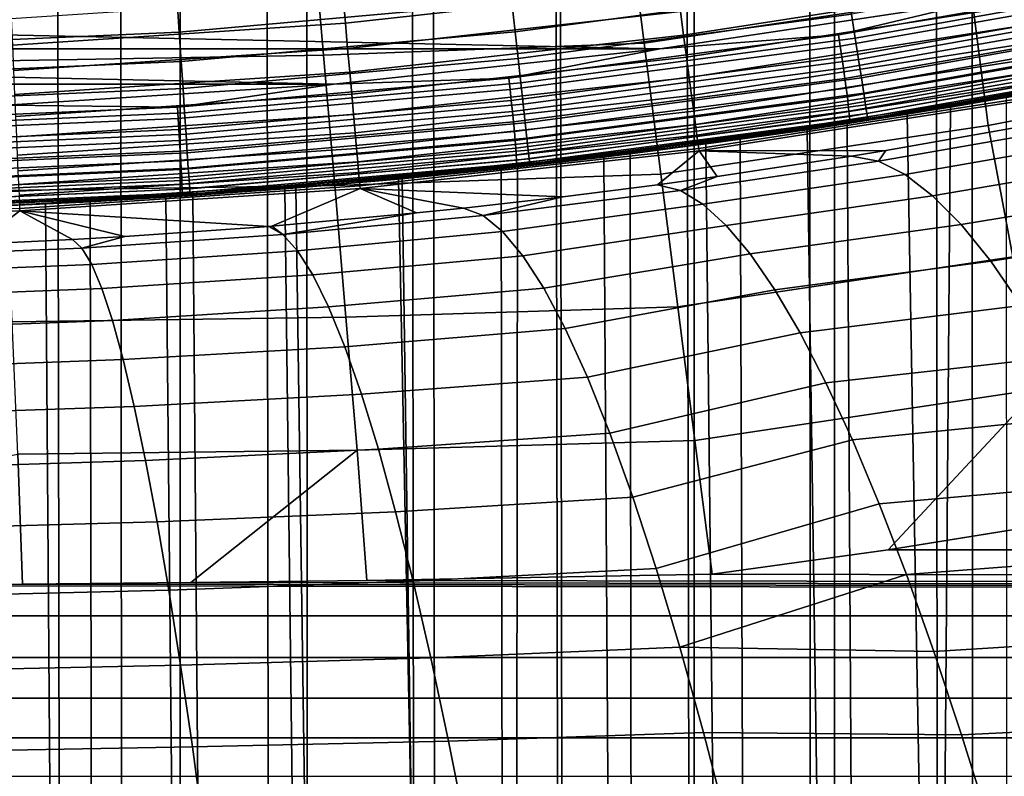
# Model space of a CAD drawing. Header units: metres. Extents: x -109 to 109, y -342 to 66.
# Tile 270 of 512: x 1.24 to 4.81, y -30.11 to -27.36. Entities that reach past the tile are written whole.
import ezdxf

# ---------------------------------------------------------------- set-up
doc = ezdxf.new("R2010")
doc.units = ezdxf.units.M
doc.layers.add('solid_K_24_62_16_000B91', color=7, linetype='CONTINUOUS')

msp = doc.modelspace()

# ---------------------------------------------------------------- linework, layer by layer
at = {"layer": 'solid_K_24_62_16_000B91'}
for points in [[(5.320908, -282.842865, 9.193503), (4.772721, -282.916138, 8.919953), (4.695227, -20.468386, -61.44096), (5.184166, -20.350048, -61.218166)], [(5.320908, -277.859314, 27.792324), (5.016433, -20.392042, -41.028019), (4.561448, -20.498615, -40.771603), (4.772721, -277.786011, 28.065874)], [(4.772721, -282.916138, 8.919953), (4.209518, -282.981384, 8.676523), (4.196488, -20.576431, -61.640247), (4.695227, -20.468386, -61.44096)], [(4.772721, -277.786011, 28.065874), (4.561448, -20.498615, -40.771603), (4.10511, -20.594856, -40.543266), (4.209518, -277.720795, 28.309303)], [(4.209518, -282.981384, 8.676523), (3.63307, -283.03833, 8.46398), (3.689134, -20.67342, -61.816002), (4.196488, -20.576431, -61.640247)], [(4.209518, -277.720795, 28.309303), (4.10511, -20.594856, -40.543266), (3.647794, -20.680754, -40.341904)], [(3.63307, -283.03833, 8.46398), (3.174685, -20.758646, -61.968121), (3.689134, -20.67342, -61.816002)], [(4.209518, -277.720795, 28.309303), (3.647794, -20.680754, -40.341904), (3.190351, -20.756245, -40.166759), (3.63307, -277.663849, 28.521849)], [(3.63307, -283.03833, 8.46398), (3.045191, -283.086823, 8.28299), (2.654365, -20.831572, -62.096645), (3.174685, -20.758646, -61.968121)], [(3.63307, -277.663849, 28.521849), (3.190351, -20.756245, -40.166759), (2.732983, -20.821402, -40.016891), (3.045191, -277.615356, 28.702837)], [(3.045191, -283.086823, 8.28299), (2.44773, -283.126709, 8.134125), (2.129164, -20.891785, -62.201668), (2.654365, -20.831572, -62.096645)], [(3.045191, -277.615356, 28.702837), (2.732983, -20.821402, -40.016891), (2.276095, -20.876287, -39.89156), (2.44773, -277.57547, 28.851702)], [(2.44773, -277.57547, 28.851702), (2.276095, -20.876287, -39.89156), (1.819912, -20.920992, -39.790073), (1.842568, -277.544312, 28.967976)], [(2.44773, -283.126709, 8.134125), (1.842568, -283.157867, 8.017853), (1.599792, -20.938974, -62.283306), (2.129164, -20.891785, -62.201668)], [(1.842568, -283.157867, 8.017853), (1.231609, -283.180206, 7.934538), (1.067406, -20.972855, -62.341564), (1.599792, -20.938974, -62.283306)], [(1.842568, -277.544312, 28.967976), (1.819912, -20.920992, -39.790073), (1.364293, -20.955637, -39.711777)], [(1.842568, -277.544312, 28.967976), (1.364293, -20.955637, -39.711777), (0.909052, -20.980314, -39.656193), (1.231609, -277.521973, 29.051289)], [(4.694874, -27.271004, -21.230976), (3.50596, -27.449184, -21.230976), (3.445975, -26.979542, -21.359991), (4.614547, -26.804409, -21.359991)], [(2.301872, -27.026701, -21.382225), (3.445975, -26.979542, -21.359991), (3.50596, -27.449184, -21.230976), (2.34161, -27.493088, -21.24983)], [(1.150785, -27.048758, -21.397289), (2.301872, -27.026701, -21.382225), (2.34161, -27.493088, -21.24983), (1.170554, -27.51306, -21.262499)], [(4.755727, -27.747841, -21.130169), (4.694874, -27.271004, -21.230976), (5.874928, -27.041351, -21.230976), (5.935977, -27.519516, -21.130169)], [(4.272353, -27.431223, 84.32914), (5.478673, -27.215456, 84.32914), (5.461164, -27.128689, 84.435905), (4.258699, -27.343765, 84.435905)], [(2.421, -27.376947, 30.917698), (3.625597, -27.243597, 30.917698), (3.612936, -27.148455, 30.953531), (2.412544, -27.281342, 30.953531)], [(3.037078, -27.408041, 84.534042), (4.243583, -27.246939, 84.534042), (4.227133, -27.141569, 84.622704), (3.025305, -27.302048, 84.622704)], [(3.649143, -27.420525, 30.817616), (4.854468, -27.232986, 30.817616), (4.839257, -27.147654, 30.872234), (3.637709, -27.334604, 30.872234)], [(1.817555, -27.409208, 84.622704), (3.025305, -27.302048, 84.622704), (3.012678, -27.188368, 84.701141), (1.809969, -27.295082, 84.701141)], [(4.211963, -27.418728, 35.072281), (4.740863, -27.291283, 35.097694), (5.401019, -27.209496, 35.118668)], [(4.211963, -27.418728, 35.072281), (5.401019, -27.209496, 35.118668), (5.409073, -27.249992, 35.118298), (4.218246, -27.459538, 35.071842)], [(2.429087, -27.468401, 30.872234), (3.637709, -27.334604, 30.872234), (3.625597, -27.243597, 30.917698), (2.421, -27.376947, 30.917698)], [(3.047897, -27.505442, 84.435905), (4.258699, -27.343765, 84.435905), (4.243583, -27.246939, 84.534042), (3.037078, -27.408041, 84.534042)], [(3.65978, -27.500452, 30.754416), (4.868618, -27.312368, 30.754416), (4.854468, -27.232986, 30.817616), (3.649143, -27.420525, 30.817616)], [(4.284427, -27.508564, 84.214653), (5.494157, -27.292187, 84.214653), (5.478673, -27.215456, 84.32914), (4.272353, -27.431223, 84.32914)], [(1.211694, -27.457064, 30.917698), (2.421, -27.376947, 30.917698), (2.412544, -27.281342, 30.953531), (1.207462, -27.361176, 30.953531)], [(4.755727, -27.747841, -21.130169), (3.566807, -27.92557, -21.130169), (3.50596, -27.449184, -21.230976), (4.694874, -27.271004, -21.230976)], [(4.218246, -27.459538, 35.071842), (5.409073, -27.249992, 35.118298), (5.416822, -27.290205, 35.123596), (4.224291, -27.500048, 35.077076)], [(3.562855, -27.469908, 35.058094), (-3.562937, -27.469898, 35.058098), (-4.740945, -27.291267, 35.097698)], [(4.740863, -27.291283, 35.097694), (3.562855, -27.469908, 35.058094), (-4.740945, -27.291267, 35.097698)], [(0.606247, -27.462841, 84.622704), (1.817555, -27.409208, 84.622704), (1.809969, -27.295082, 84.701141), (0.603717, -27.34849, 84.701141)], [(1.824628, -27.515617, 84.534042), (3.037078, -27.408041, 84.534042), (3.025305, -27.302048, 84.622704), (1.817555, -27.409208, 84.622704)], [(4.211963, -27.418728, 35.072281), (3.562855, -27.469908, 35.058094), (4.740863, -27.291283, 35.097694)], [(3.669508, -27.573551, 30.683296), (4.881559, -27.384968, 30.683296), (4.868618, -27.312368, 30.754416), (3.65978, -27.500452, 30.754416)], [(4.224291, -27.500048, 35.077076), (5.416822, -27.290205, 35.123596), (5.424117, -27.329369, 35.134464), (4.229982, -27.539494, 35.087879)], [(4.294818, -27.575127, 84.093422), (5.507483, -27.358225, 84.093422), (5.494157, -27.292187, 84.214653), (4.284427, -27.508564, 84.214653)], [(2.436723, -27.554741, 30.817616), (3.649143, -27.420525, 30.817616), (3.637709, -27.334604, 30.872234), (2.429087, -27.468401, 30.872234)], [(3.057668, -27.593418, 84.32914), (4.272353, -27.431223, 84.32914), (4.258699, -27.343765, 84.435905), (3.047897, -27.505442, 84.435905)], [(4.229982, -27.539494, 35.087879), (5.424117, -27.329369, 35.134464), (5.430821, -27.366741, 35.150692), (4.235212, -27.577126, 35.10405)], [(1.215742, -27.548784, 30.872234), (2.429087, -27.468401, 30.872234), (2.421, -27.376947, 30.917698), (1.211694, -27.457064, 30.917698)], [(3.678224, -27.639055, 30.605005), (4.893155, -27.450022, 30.605005), (4.881559, -27.384968, 30.683296), (3.669508, -27.573551, 30.683296)], [(4.235212, -27.577126, 35.10405), (5.430821, -27.366741, 35.150692), (5.436807, -27.401617, 35.171974), (4.239882, -27.612232, 35.125282)], [(4.303439, -27.630342, 83.966492), (5.518537, -27.413006, 83.966492), (5.507483, -27.358225, 84.093422), (4.294818, -27.575127, 84.093422)], [(0.608607, -27.56946, 84.534042), (1.824628, -27.515617, 84.534042), (1.817555, -27.409208, 84.622704), (0.606247, -27.462841, 84.622704)], [(1.831128, -27.613401, 84.435905), (3.047897, -27.505442, 84.435905), (3.037078, -27.408041, 84.534042), (1.824628, -27.515617, 84.534042)], [(2.443825, -27.635061, 30.754416), (3.65978, -27.500452, 30.754416), (3.649143, -27.420525, 30.817616), (2.436723, -27.554741, 30.817616)], [(3.014543, -27.576063, 35.037403), (3.562855, -27.469908, 35.058094), (4.211963, -27.418728, 35.072281)], [(3.014543, -27.576063, 35.037403), (4.211963, -27.418728, 35.072281), (4.218246, -27.459538, 35.071842), (3.019041, -27.617105, 35.036911)], [(4.239882, -27.612232, 35.125282), (5.436807, -27.401617, 35.171974), (5.441961, -27.433332, 35.197906), (4.243903, -27.64415, 35.151173)], [(4.310214, -27.673738, 83.834938), (5.527225, -27.45606, 83.834938), (5.518537, -27.413006, 83.966492), (4.303439, -27.630342, 83.966492)], [(4.618647, -27.681376, 65.373962), (4.792812, -27.651686, 35.390606), (5.97541, -27.419903, 35.441441), (4.98126, -27.61828, 65.618439)], [(5.462903, -27.524126, 35.378082), (5.97541, -27.419903, 35.441441), (4.792812, -27.651686, 35.390606)], [(2.34161, -27.493088, -21.24983), (3.50596, -27.449184, -21.230976), (3.566807, -27.92557, -21.130169), (2.381905, -27.966406, -21.145082)], [(3.019041, -27.617105, 35.036911), (4.218246, -27.459538, 35.071842), (4.224291, -27.500048, 35.077076), (3.023369, -27.657843, 35.042095)], [(3.06631, -27.671217, 84.214653), (4.284427, -27.508564, 84.214653), (4.272353, -27.431223, 84.32914), (3.057668, -27.593418, 84.32914)], [(3.685838, -27.696274, 30.520365), (4.903284, -27.506849, 30.520365), (4.893155, -27.450022, 30.605005), (3.678224, -27.639055, 30.605005)], [(4.243903, -27.64415, 35.151173), (5.441961, -27.433332, 35.197906), (5.446186, -27.46129, 35.228001), (4.247199, -27.67227, 35.181229)], [(4.247199, -27.67227, 35.181229), (5.446186, -27.46129, 35.228001), (5.449401, -27.484957, 35.261684), (4.249707, -27.696062, 35.214886)], [(4.315085, -27.704945, 83.699898), (5.533472, -27.48702, 83.699898), (5.527225, -27.45606, 83.834938), (4.310214, -27.673738, 83.834938)], [(2.378659, -27.597679, 35.029766), (-2.378742, -27.597673, 35.02977), (-3.562937, -27.469898, 35.058098)], [(3.562855, -27.469908, 35.058094), (2.378659, -27.597679, 35.029766), (-3.562937, -27.469898, 35.058098)], [(1.170554, -27.51306, -21.262499), (2.34161, -27.493088, -21.24983), (2.381905, -27.966406, -21.145082), (1.190597, -27.984423, -21.15502)], [(1.219563, -27.635376, 30.817616), (2.436723, -27.554741, 30.817616), (2.429087, -27.468401, 30.872234), (1.215742, -27.548784, 30.872234)], [(3.014543, -27.576063, 35.037403), (2.378659, -27.597679, 35.029766), (3.562855, -27.469908, 35.058094)], [(4.249707, -27.696062, 35.214886), (5.449401, -27.484957, 35.261684), (5.451547, -27.503887, 35.298321), (4.251381, -27.715075, 35.251499)], [(4.318013, -27.723694, 83.562515), (5.537226, -27.505623, 83.562515), (5.533472, -27.48702, 83.699898), (4.315085, -27.704945, 83.699898)], [(0.610774, -27.667435, 84.435905), (1.831128, -27.613401, 84.435905), (1.824628, -27.515617, 84.534042), (0.608607, -27.56946, 84.534042)], [(1.836998, -27.701725, 84.32914), (3.057668, -27.593418, 84.32914), (3.047897, -27.505442, 84.435905), (1.831128, -27.613401, 84.435905)], [(2.450321, -27.708519, 30.683296), (3.669508, -27.573551, 30.683296), (3.65978, -27.500452, 30.754416), (2.443825, -27.635061, 30.754416)], [(3.023369, -27.657843, 35.042095), (4.224291, -27.500048, 35.077076), (4.229982, -27.539494, 35.087879), (3.027443, -27.6975, 35.052849)], [(3.073747, -27.738174, 84.093422), (4.294818, -27.575127, 84.093422), (4.284427, -27.508564, 84.214653), (3.06631, -27.671217, 84.214653)], [(3.692269, -27.744608, 30.430262), (4.911839, -27.554853, 30.430262), (4.903284, -27.506849, 30.520365), (3.685838, -27.696274, 30.520365)], [(4.251381, -27.715075, 35.251499), (5.451547, -27.503887, 35.298321), (5.452581, -27.517721, 35.337212), (4.252188, -27.728949, 35.290382)], [(4.252188, -27.728949, 35.290382), (5.452581, -27.517721, 35.337212), (5.462903, -27.524126, 35.378082), (4.260282, -27.736164, 35.331078)], [(5.462903, -27.524126, 35.378082), (4.792812, -27.651686, 35.390606), (4.260282, -27.736164, 35.331078)], [(4.318013, -27.723694, 83.562515), (4.999594, -27.61496, 83.426178), (5.537226, -27.505623, 83.562515)], [(6.052102, -27.991001, -21.057917), (4.844669, -28.225048, -21.057917), (4.755727, -27.747841, -21.130169), (5.935977, -27.519516, -21.130169)], [(1.223118, -27.715931, 30.754416), (2.443825, -27.635061, 30.754416), (2.436723, -27.554741, 30.817616), (1.219563, -27.635376, 30.817616)], [(3.027443, -27.6975, 35.052849), (4.229982, -27.539494, 35.087879), (4.235212, -27.577126, 35.10405), (3.031187, -27.735329, 35.068977)], [(3.697451, -27.78355, 30.335642), (4.918733, -27.593529, 30.335642), (4.911839, -27.554853, 30.430262), (3.692269, -27.744608, 30.430262)], [(2.378659, -27.597679, 35.029766), (1.190338, -27.67441, 35.012756), (-2.378742, -27.597673, 35.02977)], [(1.811133, -27.681154, 35.014103), (1.190338, -27.67441, 35.012756), (2.378659, -27.597679, 35.029766)], [(1.811133, -27.681154, 35.014103), (2.378659, -27.597679, 35.029766), (3.014543, -27.576063, 35.037403)], [(1.811133, -27.681154, 35.014103), (3.014543, -27.576063, 35.037403), (3.019041, -27.617105, 35.036911), (1.813836, -27.722355, 35.013577)], [(1.84219, -27.779829, 84.214653), (3.06631, -27.671217, 84.214653), (3.057668, -27.593418, 84.32914), (1.836998, -27.701725, 84.32914)], [(2.456141, -27.774342, 30.605005), (3.678224, -27.639055, 30.605005), (3.669508, -27.573551, 30.683296), (2.450321, -27.708519, 30.683296)], [(3.031187, -27.735329, 35.068977), (4.235212, -27.577126, 35.10405), (4.239882, -27.612232, 35.125282), (3.03453, -27.770611, 35.090172)], [(3.079916, -27.793716, 83.966492), (4.303439, -27.630342, 83.966492), (4.294818, -27.575127, 84.093422), (3.073747, -27.738174, 84.093422)], [(3.701327, -27.812691, 30.237499), (4.92389, -27.622471, 30.237499), (4.918733, -27.593529, 30.335642), (3.697451, -27.78355, 30.335642)], [(0.612733, -27.75593, 84.32914), (1.836998, -27.701725, 84.32914), (1.831128, -27.613401, 84.435905), (0.610774, -27.667435, 84.435905)], [(1.226369, -27.789604, 30.683296), (2.450321, -27.708519, 30.683296), (2.443825, -27.635061, 30.754416), (1.223118, -27.715931, 30.754416)], [(1.813836, -27.722355, 35.013577), (3.019041, -27.617105, 35.036911), (3.023369, -27.657843, 35.042095), (1.816437, -27.763243, 35.018726)], [(2.461225, -27.831841, 30.520365), (3.685838, -27.696274, 30.520365), (3.678224, -27.639055, 30.605005), (2.456141, -27.774342, 30.605005)], [(3.03453, -27.770611, 35.090172), (4.239882, -27.612232, 35.125282), (4.243903, -27.64415, 35.151173), (3.037409, -27.802675, 35.116028)], [(3.084765, -27.83737, 83.834938), (4.310214, -27.673738, 83.834938), (4.303439, -27.630342, 83.966492), (3.079916, -27.793716, 83.966492)], [(4.92389, -27.622471, 30.237499), (3.701327, -27.812691, 30.237499), (3.703859, -27.831726, 30.136866), (4.927258, -27.641375, 30.136866)], [(4.461522, -27.707197, 81.242271), (4.821215, -27.646738, 80.955284), (4.999594, -27.61496, 83.426178), (3.758532, -27.811525, 83.426178)], [(4.318013, -27.723694, 83.562515), (3.758532, -27.811525, 83.426178), (4.999594, -27.61496, 83.426178)], [(4.401303, -54.702114, 77.823799), (4.618647, -27.681376, 65.373962), (4.98126, -27.61828, 65.618439), (4.832751, -54.584076, 78.076935)], [(0.60412, -27.733759, 35.002441), (1.190338, -27.67441, 35.012756), (1.811133, -27.681154, 35.014103)], [(1.816437, -27.763243, 35.018726), (3.023369, -27.657843, 35.042095), (3.027443, -27.6975, 35.052849), (1.818885, -27.803041, 35.029453)], [(1.846658, -27.84705, 84.093422), (3.073747, -27.738174, 84.093422), (3.06631, -27.671217, 84.214653), (1.84219, -27.779829, 84.214653)], [(3.037409, -27.802675, 35.116028), (4.243903, -27.64415, 35.151173), (4.247199, -27.67227, 35.181229), (3.039769, -27.830919, 35.146057)], [(3.039769, -27.830919, 35.146057), (4.247199, -27.67227, 35.181229), (4.249707, -27.696062, 35.214886), (3.041564, -27.854805, 35.179691)], [(3.088252, -27.868763, 83.699898), (4.315085, -27.704945, 83.699898), (4.310214, -27.673738, 83.834938), (3.084765, -27.83737, 83.834938)], [(3.455284, -27.85092, 64.757538), (3.601863, -27.832296, 35.350994), (4.792812, -27.651686, 35.390606), (3.854612, -27.798342, 64.942955)], [(4.260282, -27.736164, 35.331078), (4.792812, -27.651686, 35.390606), (3.601863, -27.832296, 35.350994)], [(3.705018, -27.84045, 30.034899), (4.928801, -27.65004, 30.034899), (4.927258, -27.641375, 30.136866), (3.703859, -27.831726, 30.136866)], [(3.705018, -27.84045, 30.034899), (4.383412, -27.839146, 27.279293), (4.959705, -27.737322, 27.418856), (4.928801, -27.65004, 30.034899)], [(4.242745, -27.741619, 65.148598), (3.854612, -27.798342, 64.942955), (4.792812, -27.651686, 35.390606)], [(4.618647, -27.681376, 65.373962), (4.242745, -27.741619, 65.148598), (4.792812, -27.651686, 35.390606)], [(4.832751, -48.673794, 90.751579), (4.821215, -27.646738, 80.955284), (4.461522, -27.707197, 81.242271)], [(0.60412, -27.733759, 35.002441), (1.811133, -27.681154, 35.014103), (1.813836, -27.722355, 35.013577), (0.605022, -27.775038, 35.0019)], [(0.614464, -27.834188, 84.214653), (1.84219, -27.779829, 84.214653), (1.836998, -27.701725, 84.32914), (0.612733, -27.75593, 84.32914)], [(1.229282, -27.855619, 30.605005), (2.456141, -27.774342, 30.605005), (2.450321, -27.708519, 30.683296), (1.226369, -27.789604, 30.683296)], [(1.818885, -27.803041, 35.029453), (3.027443, -27.6975, 35.052849), (3.031187, -27.735329, 35.068977), (1.821135, -27.841002, 35.045551)], [(2.465519, -27.880411, 30.430262), (3.692269, -27.744608, 30.430262), (3.685838, -27.696274, 30.520365), (2.461225, -27.831841, 30.520365)], [(3.041564, -27.854805, 35.179691), (4.249707, -27.696062, 35.214886), (4.251381, -27.715075, 35.251499), (3.042763, -27.87388, 35.216293)], [(3.090347, -27.887623, 83.562515), (4.318013, -27.723694, 83.562515), (4.315085, -27.704945, 83.699898), (3.088252, -27.868763, 83.699898)], [(4.097262, -27.763531, 81.502831), (4.461522, -27.707197, 81.242271), (3.758532, -27.811525, 83.426178)], [(4.832751, -48.673794, 90.751579), (4.461522, -27.707197, 81.242271), (4.097262, -27.763531, 81.502831), (4.401303, -48.555756, 91.004707)], [(4.401303, -54.702114, 77.823799), (4.242745, -27.741619, 65.148598), (4.618647, -27.681376, 65.373962)], [(0.605022, -27.775038, 35.0019), (1.813836, -27.722355, 35.013577), (1.816437, -27.763243, 35.018726), (0.605889, -27.816, 35.00703)], [(1.821135, -27.841002, 35.045551), (3.031187, -27.735329, 35.068977), (3.03453, -27.770611, 35.090172), (1.823144, -27.876398, 35.066719)], [(1.850365, -27.902811, 83.966492), (3.079916, -27.793716, 83.966492), (3.073747, -27.738174, 84.093422), (1.846658, -27.84705, 84.093422)], [(2.468979, -27.919544, 30.335642), (3.697451, -27.78355, 30.335642), (3.692269, -27.744608, 30.430262), (2.465519, -27.880411, 30.430262)], [(3.042763, -27.87388, 35.216293), (4.251381, -27.715075, 35.251499), (4.252188, -27.728949, 35.290382), (3.04334, -27.887785, 35.255173)], [(3.04334, -27.887785, 35.255173), (4.252188, -27.728949, 35.290382), (4.260282, -27.736164, 35.331078), (3.049157, -27.895611, 35.295727)], [(4.260282, -27.736164, 35.331078), (3.601863, -27.832296, 35.350994), (3.049157, -27.895611, 35.295727)], [(3.090347, -27.887623, 83.562515), (3.758532, -27.811525, 83.426178), (4.318013, -27.723694, 83.562515)], [(4.401303, -54.702114, 77.823799), (3.953763, -54.808914, 77.594765), (3.854612, -27.798342, 64.942955), (4.242745, -27.741619, 65.148598)], [(5.071133, -27.75268, 26.866186), (4.959705, -27.737322, 27.418856), (4.383412, -27.839146, 27.279293), (4.35695, -27.878164, 26.713053)], [(0.605889, -27.816, 35.00703), (1.816437, -27.763243, 35.018726), (1.818885, -27.803041, 35.029453), (0.606706, -27.855871, 35.017742)], [(0.615955, -27.901543, 84.093422), (1.846658, -27.84705, 84.093422), (1.84219, -27.779829, 84.214653), (0.614464, -27.834188, 84.214653)], [(1.231826, -27.913286, 30.520365), (2.461225, -27.831841, 30.520365), (2.456141, -27.774342, 30.605005), (1.229282, -27.855619, 30.605005)], [(1.823144, -27.876398, 35.066719), (3.03453, -27.770611, 35.090172), (3.037409, -27.802675, 35.116028), (1.824873, -27.908566, 35.092552)], [(4.844669, -28.225048, -21.057917), (3.628302, -28.407034, -21.057917), (3.566807, -27.92557, -21.130169), (4.755727, -27.747841, -21.130169)], [(3.729349, -27.815462, 81.737663), (4.097262, -27.763531, 81.502831), (3.758532, -27.811525, 83.426178)], [(4.401303, -48.555756, 91.004707), (4.097262, -27.763531, 81.502831), (3.729349, -27.815462, 81.737663), (3.953763, -48.448952, 91.233749)], [(5.182216, -27.799465, 26.314806), (5.071133, -27.75268, 26.866186), (4.35695, -27.878164, 26.713053), (4.453298, -27.926474, 26.176529)], [(0.606706, -27.855871, 35.017742), (1.818885, -27.803041, 35.029453), (1.821135, -27.841002, 35.045551), (0.607457, -27.893896, 35.033825)], [(1.824873, -27.908566, 35.092552), (3.037409, -27.802675, 35.116028), (3.039769, -27.830919, 35.146057), (1.826291, -27.93689, 35.122562)], [(1.853278, -27.946638, 83.834938), (3.084765, -27.83737, 83.834938), (3.079916, -27.793716, 83.966492), (1.850365, -27.902811, 83.966492)], [(2.471567, -27.948828, 30.237499), (3.701327, -27.812691, 30.237499), (3.697451, -27.78355, 30.335642), (2.468979, -27.919544, 30.335642)], [(3.701327, -27.812691, 30.237499), (2.471567, -27.948828, 30.237499), (2.473257, -27.967955, 30.136866), (3.703859, -27.831726, 30.136866)], [(3.359077, -27.862713, 81.947182), (3.729349, -27.815462, 81.737663), (3.758532, -27.811525, 83.426178), (2.509901, -27.952211, 83.426178)], [(3.090347, -27.887623, 83.562515), (2.509901, -27.952211, 83.426178), (3.758532, -27.811525, 83.426178)], [(3.953763, -48.448952, 91.233749), (3.729349, -27.815462, 81.737663), (3.359077, -27.862713, 81.947182), (3.491767, -48.353779, 91.437851)], [(3.953763, -54.808914, 77.594765), (3.491767, -54.904091, 77.390656), (3.455284, -27.85092, 64.757538), (3.854612, -27.798342, 64.942955)], [(5.298095, -27.876484, 25.767824), (5.182216, -27.799465, 26.314806), (4.453298, -27.926474, 26.176529), (4.553511, -28.003315, 25.644056)], [(0.607457, -27.893896, 35.033825), (1.821135, -27.841002, 35.045551), (1.823144, -27.876398, 35.066719), (0.608127, -27.929352, 35.054977)], [(0.617191, -27.957413, 83.966492), (1.850365, -27.902811, 83.966492), (1.846658, -27.84705, 84.093422), (0.615955, -27.901543, 84.093422)], [(1.233975, -27.962, 30.430262), (2.465519, -27.880411, 30.430262), (2.461225, -27.831841, 30.520365), (1.231826, -27.913286, 30.520365)], [(1.826291, -27.93689, 35.122562), (3.039769, -27.830919, 35.146057), (3.041564, -27.854805, 35.179691), (1.827371, -27.960838, 35.156185)], [(1.827371, -27.960838, 35.156185), (3.041564, -27.854805, 35.179691), (3.042763, -27.87388, 35.216293), (1.828091, -27.979956, 35.19278)], [(1.855372, -27.978151, 83.699898), (3.088252, -27.868763, 83.699898), (3.084765, -27.83737, 83.834938), (1.853278, -27.946638, 83.834938)], [(2.201501, -27.978249, 64.327072), (2.404649, -27.961485, 35.322659), (3.601863, -27.832296, 35.350994), (2.62753, -27.941374, 64.449196)], [(3.049157, -27.895611, 35.295727), (3.601863, -27.832296, 35.350994), (2.404649, -27.961485, 35.322659)], [(2.474031, -27.976723, 30.034899), (3.705018, -27.84045, 30.034899), (3.703859, -27.831726, 30.136866), (2.473257, -27.967955, 30.136866)], [(3.705018, -27.84045, 30.034899), (2.474031, -27.976723, 30.034899), (3.210271, -28.00716, 27.038248), (3.554551, -27.963291, 27.102461)], [(3.045842, -27.898777, 64.592796), (2.62753, -27.941374, 64.449196), (3.601863, -27.832296, 35.350994)], [(3.491767, -54.904091, 77.390656), (3.017005, -54.987293, 77.212234), (3.045842, -27.898777, 64.592796), (3.455284, -27.85092, 64.757538)], [(3.455284, -27.85092, 64.757538), (3.045842, -27.898777, 64.592796), (3.601863, -27.832296, 35.350994)], [(3.705018, -27.84045, 30.034899), (3.554551, -27.963291, 27.102461), (3.771053, -27.933392, 27.145767)], [(3.705018, -27.84045, 30.034899), (4.258727, -27.859503, 27.25071), (4.383412, -27.839146, 27.279293)], [(3.705018, -27.84045, 30.034899), (3.771053, -27.933392, 27.145767), (4.258727, -27.859503, 27.25071)], [(4.383412, -27.839146, 27.279293), (4.258727, -27.859503, 27.25071), (4.35695, -27.878164, 26.713053)], [(0.608127, -27.929352, 35.054977), (1.823144, -27.876398, 35.066719), (1.824873, -27.908566, 35.092552), (0.608704, -27.961569, 35.080799)], [(1.235706, -28.001245, 30.335642), (2.468979, -27.919544, 30.335642), (2.465519, -27.880411, 30.430262), (1.233975, -27.962, 30.430262)], [(1.828091, -27.979956, 35.19278), (3.042763, -27.87388, 35.216293), (3.04334, -27.887785, 35.255173), (1.828438, -27.993879, 35.231651)], [(1.828438, -27.993879, 35.231651), (3.04334, -27.887785, 35.255173), (3.049157, -27.895611, 35.295727), (1.831941, -28.002115, 35.272118)], [(1.856631, -27.997087, 83.562515), (3.090347, -27.887623, 83.562515), (3.088252, -27.868763, 83.699898), (1.855372, -27.978151, 83.699898)], [(1.856631, -27.997087, 83.562515), (2.509901, -27.952211, 83.426178), (3.090347, -27.887623, 83.562515)], [(2.987158, -27.905134, 82.132149), (3.359077, -27.862713, 81.947182), (2.509901, -27.952211, 83.426178)], [(3.491767, -48.353779, 91.437851), (3.359077, -27.862713, 81.947182), (2.987158, -27.905134, 82.132149), (3.017005, -48.270576, 91.61628)], [(4.35695, -27.878164, 26.713053), (4.258727, -27.859503, 27.25071), (3.771053, -27.933392, 27.145767), (3.638422, -27.984934, 26.577963)], [(4.453298, -27.926474, 26.176529), (4.35695, -27.878164, 26.713053), (3.638422, -27.984934, 26.577963), (3.71951, -28.034557, 26.054598)], [(5.418421, -27.983509, 25.226885), (5.298095, -27.876484, 25.767824), (4.553511, -28.003315, 25.644056), (4.657305, -28.108467, 25.117138)], [(0.608704, -27.961569, 35.080799), (1.824873, -27.908566, 35.092552), (1.826291, -27.93689, 35.122562), (0.609177, -27.989935, 35.110806)], [(0.618163, -28.001324, 83.834938), (1.853278, -27.946638, 83.834938), (1.850365, -27.902811, 83.966492), (0.617191, -27.957413, 83.966492)], [(1.237001, -28.030615, 30.237499), (2.471567, -27.948828, 30.237499), (2.468979, -27.919544, 30.335642), (1.235706, -28.001245, 30.335642)], [(3.049157, -27.895611, 35.295727), (2.404649, -27.961485, 35.322659), (1.831941, -28.002115, 35.272118)], [(2.381905, -27.966406, -21.145082), (3.566807, -27.92557, -21.130169), (3.628302, -28.407034, -21.057917), (2.422618, -28.445028, -21.068344)], [(2.614263, -27.942621, 82.293259), (2.987158, -27.905134, 82.132149), (2.509901, -27.952211, 83.426178)], [(3.017005, -48.270576, 91.61628), (2.987158, -27.905134, 82.132149), (2.614263, -27.942621, 82.293259)], [(3.017005, -54.987293, 77.212234), (2.62753, -27.941374, 64.449196), (3.045842, -27.898777, 64.592796)], [(0.609177, -27.989935, 35.110806), (1.826291, -27.93689, 35.122562), (1.827371, -27.960838, 35.156185), (0.609537, -28.013914, 35.144417)], [(0.609537, -28.013914, 35.144417), (1.827371, -27.960838, 35.156185), (1.828091, -27.979956, 35.19278), (0.609777, -28.033052, 35.181007)], [(0.618861, -28.0329, 83.699898), (1.855372, -27.978151, 83.699898), (1.853278, -27.946638, 83.834938), (0.618163, -28.001324, 83.834938)], [(0.889743, -28.050793, 64.0924), (1.203257, -28.039066, 35.305645), (2.404649, -27.961485, 35.322659), (1.331321, -28.033264, 64.148453)], [(1.831941, -28.002115, 35.272118), (2.404649, -27.961485, 35.322659), (1.203257, -28.039066, 35.305645)], [(2.471567, -27.948828, 30.237499), (1.237001, -28.030615, 30.237499), (1.237846, -28.049799, 30.136866), (2.473257, -27.967955, 30.136866)], [(1.856631, -27.997087, 83.562515), (1.256215, -28.036737, 83.426178), (2.240655, -27.975136, 82.431297), (2.509901, -27.952211, 83.426178)], [(1.768998, -28.008993, 64.226738), (1.331321, -28.033264, 64.148453), (2.404649, -27.961485, 35.322659)], [(2.201501, -27.978249, 64.327072), (1.768998, -28.008993, 64.226738), (2.404649, -27.961485, 35.322659)], [(3.017005, -54.987293, 77.212234), (2.531213, -55.058216, 77.060143), (2.201501, -27.978249, 64.327072), (2.62753, -27.941374, 64.449196)], [(2.240655, -27.975136, 82.431297), (2.614263, -27.942621, 82.293259), (2.509901, -27.952211, 83.426178)], [(3.017005, -48.270576, 91.61628), (2.614263, -27.942621, 82.293259), (2.240655, -27.975136, 82.431297), (2.531213, -48.199654, 91.768372)], [(3.771053, -27.933392, 27.145767), (3.554551, -27.963291, 27.102461), (3.638422, -27.984934, 26.577963)], [(4.553511, -28.003315, 25.644056), (4.453298, -27.926474, 26.176529), (3.71951, -28.034557, 26.054598), (3.803642, -28.111221, 25.53499)], [(0.609777, -28.033052, 35.181007), (1.828091, -27.979956, 35.19278), (1.828438, -27.993879, 35.231651), (0.609893, -28.046986, 35.219875)], [(0.609893, -28.046986, 35.219875), (1.828438, -27.993879, 35.231651), (1.831941, -28.002115, 35.272118), (0.611063, -28.055428, 35.260296)], [(0.619281, -28.051872, 83.562515), (1.856631, -27.997087, 83.562515), (1.855372, -27.978151, 83.699898), (0.618861, -28.0329, 83.699898)], [(0.619281, -28.051872, 83.562515), (1.256215, -28.036737, 83.426178), (1.856631, -27.997087, 83.562515)], [(1.190597, -27.984423, -21.15502), (2.381905, -27.966406, -21.145082), (2.422618, -28.445028, -21.068344), (1.210846, -28.461241, -21.075214)], [(1.238232, -28.058592, 30.034899), (2.474031, -27.976723, 30.034899), (2.473257, -27.967955, 30.136866), (1.237846, -28.049799, 30.136866)], [(2.474031, -27.976723, 30.034899), (1.238232, -28.058592, 30.034899), (2.142564, -28.114651, 26.877115), (2.1534, -28.113775, 26.878447)], [(1.867032, -28.002619, 82.546791), (2.240655, -27.975136, 82.431297), (1.256215, -28.036737, 83.426178)], [(2.531213, -55.058216, 77.060143), (2.036166, -55.1166, 76.934937), (1.768998, -28.008993, 64.226738), (2.201501, -27.978249, 64.327072)], [(2.531213, -48.199654, 91.768372), (2.240655, -27.975136, 82.431297), (1.867032, -28.002619, 82.546791), (2.036166, -48.14127, 91.893578)], [(2.474031, -27.976723, 30.034899), (2.1534, -28.113775, 26.878447), (2.678769, -28.066061, 26.950529)], [(2.474031, -27.976723, 30.034899), (2.678769, -28.066061, 26.950529), (2.850308, -28.04822, 26.977285)], [(2.474031, -27.976723, 30.034899), (2.850308, -28.04822, 26.977285), (3.210271, -28.00716, 27.038248)], [(3.638422, -27.984934, 26.577963), (3.554551, -27.963291, 27.102461), (3.210271, -28.00716, 27.038248), (2.921028, -28.075758, 26.423277)], [(3.638422, -27.984934, 26.577963), (2.921028, -28.075758, 26.423277), (2.991862, -28.133701, 25.871469), (3.71951, -28.034557, 26.054598)], [(5.542831, -28.120214, 24.693609), (5.418421, -27.983509, 25.226885), (4.657305, -28.108467, 25.117138), (4.764388, -28.241636, 24.59726)], [(1.831941, -28.002115, 35.272118), (1.203257, -28.039066, 35.305645), (0.611063, -28.055428, 35.260296)], [(1.533674, -55.162231, 76.837074), (1.025575, -55.194946, 76.766922), (0.889743, -28.050793, 64.0924), (1.331321, -28.033264, 64.148453)], [(1.12007, -28.042521, 82.712662), (1.493749, -28.025059, 82.640343), (1.256215, -28.036737, 83.426178)], [(1.533674, -48.095638, 91.991432), (1.493749, -28.025059, 82.640343), (1.12007, -28.042521, 82.712662)], [(1.493749, -28.025059, 82.640343), (1.867032, -28.002619, 82.546791), (1.256215, -28.036737, 83.426178)], [(2.036166, -55.1166, 76.934937), (1.533674, -55.162231, 76.837074), (1.331321, -28.033264, 64.148453), (1.768998, -28.008993, 64.226738)], [(2.036166, -48.14127, 91.893578), (1.867032, -28.002619, 82.546791), (1.493749, -28.025059, 82.640343), (1.533674, -48.095638, 91.991432)], [(3.210271, -28.00716, 27.038248), (2.850308, -28.04822, 26.977285), (2.921028, -28.075758, 26.423277)], [(4.657305, -28.108467, 25.117138), (4.553511, -28.003315, 25.644056), (3.803642, -28.111221, 25.53499), (3.890593, -28.214722, 25.020523)], [(0.619281, -28.051872, 83.562515), (0, -28.064932, 83.426178), (1.12007, -28.042521, 82.712662), (1.256215, -28.036737, 83.426178)], [(0.000026, -28.085901, 30.034899), (1.238232, -28.058592, 30.034899), (1.237846, -28.049799, 30.136866), (0.000028, -28.077099, 30.136866)], [(1.238232, -28.058592, 30.034899), (0.000026, -28.085901, 30.034899), (0.714118, -28.191256, 26.758966), (1.079477, -28.178957, 26.77825)], [(1.533674, -48.095638, 91.991432), (1.12007, -28.042521, 82.712662), (0.746531, -28.054979, 82.764008), (1.025575, -48.062923, 92.061592)], [(1.238232, -28.058592, 30.034899), (1.079477, -28.178957, 26.77825), (1.429581, -28.162472, 26.803823)], [(1.238232, -28.058592, 30.034899), (1.429581, -28.162472, 26.803823), (1.620376, -28.151548, 26.820702)], [(1.238232, -28.058592, 30.034899), (1.620376, -28.151548, 26.820702), (2.142564, -28.114651, 26.877115)], [(2.678769, -28.066061, 26.950529), (2.1534, -28.113775, 26.878447), (2.19393, -28.14448, 26.331831)], [(2.921028, -28.075758, 26.423277), (2.850308, -28.04822, 26.977285), (2.678769, -28.066061, 26.950529), (2.19393, -28.14448, 26.331831)], [(3.71951, -28.034557, 26.054598), (2.991862, -28.133701, 25.871469), (3.065359, -28.221588, 25.323986), (3.803642, -28.111221, 25.53499)], [(2.991862, -28.133701, 25.871469), (2.921028, -28.075758, 26.423277), (2.19393, -28.14448, 26.331831), (2.247451, -28.203337, 25.78912)], [(2.19393, -28.14448, 26.331831), (2.142564, -28.114651, 26.877115), (1.620376, -28.151548, 26.820702), (1.463848, -28.193707, 26.265577)], [(2.1534, -28.113775, 26.878447), (2.142564, -28.114651, 26.877115), (2.19393, -28.14448, 26.331831)], [(3.065359, -28.221588, 25.323986), (2.991862, -28.133701, 25.871469), (2.247451, -28.203337, 25.78912), (2.302893, -28.29105, 25.250513)], [(3.803642, -28.111221, 25.53499), (3.065359, -28.221588, 25.323986), (3.141301, -28.339165, 24.782436), (3.890593, -28.214722, 25.020523)], [(4.764388, -28.241636, 24.59726), (4.657305, -28.108467, 25.117138), (3.890593, -28.214722, 25.020523), (3.980132, -28.34478, 24.512571)], [(5.670955, -28.286192, 24.1696), (5.542831, -28.120214, 24.693609), (4.764388, -28.241636, 24.59726), (4.874458, -28.402447, 24.08589)], [(1.463848, -28.193707, 26.265577), (1.429581, -28.162472, 26.803823), (1.079477, -28.178957, 26.77825), (0.731956, -28.223402, 26.224266)], [(1.620376, -28.151548, 26.820702), (1.429581, -28.162472, 26.803823), (1.463848, -28.193707, 26.265577)], [(2.247451, -28.203337, 25.78912), (2.19393, -28.14448, 26.331831), (1.463848, -28.193707, 26.265577), (1.499656, -28.253172, 25.729826)], [(1.499656, -28.253172, 25.729826), (1.463848, -28.193707, 26.265577), (0.731956, -28.223402, 26.224266), (0.749904, -28.283379, 25.691977)], [(2.302893, -28.29105, 25.250513), (2.247451, -28.203337, 25.78912), (1.499656, -28.253172, 25.729826), (1.536707, -28.340672, 25.198017)], [(3.141301, -28.339165, 24.782436), (3.065359, -28.221588, 25.323986), (2.302893, -28.29105, 25.250513), (2.360098, -28.407372, 24.717541)], [(3.890593, -28.214722, 25.020523), (3.141301, -28.339165, 24.782436), (3.219465, -28.486082, 24.248423), (3.980132, -28.34478, 24.512571)], [(4.935727, -28.70536, -21.014477), (3.69023, -28.89189, -21.014477), (3.628302, -28.407034, -21.057917), (4.844669, -28.225048, -21.057917)], [(4.874458, -28.402447, 24.08589), (4.764388, -28.241636, 24.59726), (3.980132, -28.34478, 24.512571), (4.07202, -28.501053, 24.012487)], [(1.536707, -28.340672, 25.198017), (1.499656, -28.253172, 25.729826), (0.749904, -28.283379, 25.691977), (0.768464, -28.370972, 25.163551)], [(2.360098, -28.407372, 24.717541), (2.302893, -28.29105, 25.250513), (1.536707, -28.340672, 25.198017), (1.574898, -28.455965, 24.671616)], [(1.574898, -28.455965, 24.671616), (1.536707, -28.340672, 25.198017), (0.768464, -28.370972, 25.163551), (0.787584, -28.485945, 24.640419)], [(3.219465, -28.486082, 24.248423), (3.141301, -28.339165, 24.782436), (2.360098, -28.407372, 24.717541), (2.418904, -28.551971, 24.191711)], [(3.980132, -28.34478, 24.512571), (3.219465, -28.486082, 24.248423), (3.299621, -28.661905, 23.723518), (4.07202, -28.501053, 24.012487)], [(2.418904, -28.551971, 24.191711), (2.360098, -28.407372, 24.717541), (1.574898, -28.455965, 24.671616), (1.614124, -28.598736, 24.152069)], [(2.422618, -28.445028, -21.068344), (3.628302, -28.407034, -21.057917), (3.69023, -28.89189, -21.014477), (2.463611, -28.927311, -21.019878)], [(4.987203, -28.590445, 23.584475), (4.874458, -28.402447, 24.08589), (4.07202, -28.501053, 24.012487), (4.166011, -28.683121, 23.521606)], [(1.614124, -28.598736, 24.152069), (1.574898, -28.455965, 24.671616), (0.787584, -28.485945, 24.640419), (0.807213, -28.627983, 24.123997)], [(1.210846, -28.461241, -21.075214), (2.422618, -28.445028, -21.068344), (2.463611, -28.927311, -21.019878), (1.231233, -28.941898, -21.023355)], [(3.299621, -28.661905, 23.723518), (3.219465, -28.486082, 24.248423), (2.418904, -28.551971, 24.191711), (2.479144, -28.724442, 23.674517)], [(4.07202, -28.501053, 24.012487), (3.299621, -28.661905, 23.723518), (3.381532, -28.866117, 23.209269), (4.166011, -28.683121, 23.521606)], [(2.479144, -28.724442, 23.674517), (2.418904, -28.551971, 24.191711), (1.614124, -28.598736, 24.152069), (1.654278, -28.768591, 23.640806)], [(1.654278, -28.768591, 23.640806), (1.614124, -28.598736, 24.152069), (0.807213, -28.627983, 24.123997), (0.827299, -28.796703, 23.615685)], [(5.102306, -28.805098, 23.094423), (4.987203, -28.590445, 23.584475), (4.166011, -28.683121, 23.521606), (4.261855, -28.890499, 23.041237)], [(3.381532, -28.866117, 23.209269), (3.299621, -28.661905, 23.723518), (2.479144, -28.724442, 23.674517), (2.540648, -28.92429, 23.167423)], [(4.166011, -28.683121, 23.521606), (3.381532, -28.866117, 23.209269), (3.464957, -29.098118, 22.707193), (4.261855, -28.890499, 23.041237)], [(4.392056, -29.289158, -21), (3.752314, -29.377958, -21), (3.69023, -28.89189, -21.014477), (4.935727, -28.70536, -21.014477)], [(5.0299, -29.186373, -21), (4.392056, -29.289158, -21), (4.935727, -28.70536, -21.014477)], [(2.540648, -28.92429, 23.167423), (2.479144, -28.724442, 23.674517), (1.654278, -28.768591, 23.640806), (1.695248, -28.965063, 23.139236)], [(1.695248, -28.965063, 23.139236), (1.654278, -28.768591, 23.640806), (0.827299, -28.796703, 23.615685), (0.847785, -28.991652, 23.116856)], [(5.219442, -29.045799, 22.617126), (5.102306, -28.805098, 23.094423), (4.261855, -28.890499, 23.041237), (4.359297, -29.122635, 22.572662)], [(3.464957, -29.098118, 22.707193), (3.381532, -28.866117, 23.209269), (2.540648, -28.92429, 23.167423), (2.603241, -29.150951, 22.671871)], [(4.261855, -28.890499, 23.041237), (3.464957, -29.098118, 22.707193), (3.549649, -29.35722, 22.218771), (4.359297, -29.122635, 22.572662)], [(1.231233, -28.941898, -21.023355), (2.463611, -28.927311, -21.019878), (1.859726, -29.4086, -20.999723), (1.24829, -29.41407, -20.999617)], [(2.603241, -29.150951, 22.671871), (2.540648, -28.92429, 23.167423), (1.695248, -28.965063, 23.139236), (1.736923, -29.187611, 22.648737)], [(2.463611, -28.927311, -21.019878), (2.49843, -29.40057, -20.999849), (1.859726, -29.4086, -20.999723)], [(2.463611, -28.927311, -21.019878), (3.69023, -28.89189, -21.014477), (3.752314, -29.377958, -21), (2.49843, -29.40057, -20.999849)], [(1.231233, -28.941898, -21.023355), (1.24829, -29.41407, -20.999617), (0, -29.418549, -20.999516), (0, -29.167759, -21.009373)], [(1.736923, -29.187611, 22.648737), (1.695248, -28.965063, 23.139236), (0.847785, -28.991652, 23.116856), (0.868618, -29.212296, 22.628864)], [(5.33828, -29.311872, 22.153925), (5.219442, -29.045799, 22.617126), (4.359297, -29.122635, 22.572662), (4.458076, -29.37891, 22.117128)], [(3.549649, -29.35722, 22.218771), (3.464957, -29.098118, 22.707193), (2.603241, -29.150951, 22.671871), (2.666745, -29.403784, 22.189266)], [(4.359297, -29.122635, 22.572662), (3.549649, -29.35722, 22.218771), (3.635358, -29.64266, 21.745443), (4.458076, -29.37891, 22.117128)], [(2.666745, -29.403784, 22.189266), (2.603241, -29.150951, 22.671871), (1.736923, -29.187611, 22.648737), (1.779186, -29.435623, 22.170658)], [(1.779186, -29.435623, 22.170658), (1.736923, -29.187611, 22.648737), (0.868618, -29.212296, 22.628864), (0.889739, -29.458042, 22.153028)], [(5.0299, -29.186373, -21), (76.5, -29.377958, -21), (4.392056, -29.289158, -21)], [(4.392056, -29.289158, -21), (76.5, -29.377958, -21), (76.5, -29.529537, -20.993229), (3.752314, -29.377958, -21)], [(5.458484, -29.602566, 21.706129), (5.33828, -29.311872, 22.153925), (4.458076, -29.37891, 22.117128), (4.55793, -29.65864, 21.675852)], [(76.5, -29.529537, -20.993229), (2.49843, -29.40057, -20.999849), (3.752314, -29.377958, -21)], [(3.635358, -29.64266, 21.745443), (3.549649, -29.35722, 22.218771), (2.666745, -29.403784, 22.189266), (2.730981, -29.682068, 21.720972)], [(4.55793, -29.65864, 21.675852), (4.458076, -29.37891, 22.117128), (3.635358, -29.64266, 21.745443)], [(0, -29.418549, -20.999516), (76.5, -29.529537, -20.993229), (-76.5, -29.529537, -20.993229)], [(76.5, -29.529537, -20.993229), (0, -29.418549, -20.999516), (1.24829, -29.41407, -20.999617)], [(76.5, -29.529537, -20.993229), (1.24829, -29.41407, -20.999617), (1.859726, -29.4086, -20.999723)], [(2.730981, -29.682068, 21.720972), (2.666745, -29.403784, 22.189266), (1.779186, -29.435623, 22.170658), (1.821924, -29.708418, 21.706316)], [(76.5, -29.529537, -20.993229), (1.859726, -29.4086, -20.999723), (2.49843, -29.40057, -20.999849)], [(1.821924, -29.708418, 21.706316), (1.779186, -29.435623, 22.170658), (0.889739, -29.458042, 22.153028), (0.911094, -29.728222, 21.690639)], [(76.5, -29.529537, -20.993229), (76.5, -29.680058, -20.972942), (-76.5, -29.680058, -20.972942), (-76.5, -29.529537, -20.993229)], [(5.579716, -29.917057, 21.275005), (5.458484, -29.602566, 21.706129), (4.55793, -29.65864, 21.675852), (4.658592, -29.961077, 21.25001)], [(3.721833, -29.953598, 21.288605), (3.635358, -29.64266, 21.745443), (2.730981, -29.682068, 21.720972), (2.795766, -29.985014, 21.268322)], [(4.658592, -29.961077, 21.25001), (4.55793, -29.65864, 21.675852), (3.635358, -29.64266, 21.745443), (3.721833, -29.953598, 21.288605)], [(76.5, -29.680058, -20.972942), (76.5, -29.828165, -20.939302), (-76.5, -29.828165, -20.939302), (-76.5, -29.680058, -20.972942)], [(1.865016, -30.005243, 21.256989), (1.821924, -29.708418, 21.706316), (0.911094, -29.728222, 21.690639), (0.932623, -30.022104, 21.242949)], [(2.795766, -29.985014, 21.268322), (2.730981, -29.682068, 21.720972), (1.821924, -29.708418, 21.706316), (1.865016, -30.005243, 21.256989)], [(76.5, -29.828165, -20.939302), (76.5, -29.972681, -20.892578), (-76.5, -29.972681, -20.892578), (-76.5, -29.828165, -20.939302)], [(5.701632, -30.254459, 20.861765), (5.579716, -29.917057, 21.275005), (4.658592, -29.961077, 21.25001), (4.759792, -30.285418, 20.840736)], [(3.808818, -30.289114, 20.849602), (3.721833, -29.953598, 21.288605), (2.795766, -29.985014, 21.268322), (2.860917, -30.311768, 20.8326)], [(4.759792, -30.285418, 20.840736), (4.658592, -29.961077, 21.25001), (3.721833, -29.953598, 21.288605), (3.808818, -30.289114, 20.849602)], [(76.5, -29.972681, -20.892578), (76.5, -30.11245, -20.833141), (-76.5, -30.11245, -20.833141), (-76.5, -29.972681, -20.892578)], [(2.860917, -30.311768, 20.8326), (2.795766, -29.985014, 21.268322), (1.865016, -30.005243, 21.256989), (1.908346, -30.325285, 20.82391)], [(1.908346, -30.325285, 20.82391), (1.865016, -30.005243, 21.256989), (0.932623, -30.022104, 21.242949), (0.954268, -30.338896, 20.811167)]]:
    msp.add_3dface(points, dxfattribs=at)

doc.saveas('drawing.dxf')
